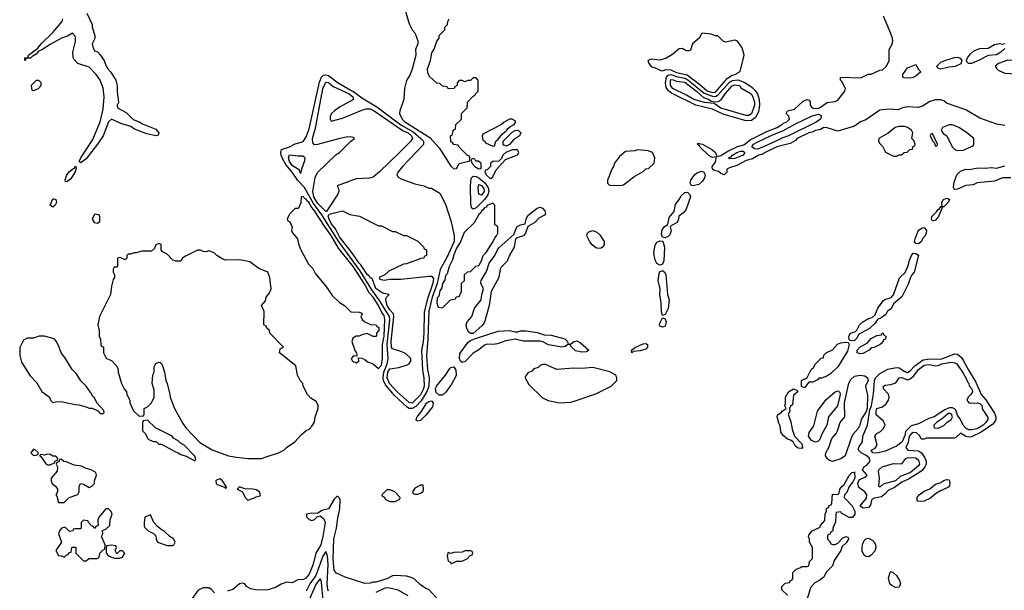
# Model space of a CAD drawing. Header units: inches. Extents: x 2348341 to 2479810, y 460419 to 613669.
# Tile 664 of 721: x 2444531 to 2451606, y 602063 to 606164. Entities that reach past the tile are written whole.
import ezdxf

# ---------------------------------------------------------------- set-up
doc = ezdxf.new("R2010")
doc.units = ezdxf.units.IN
doc.header["$MEASUREMENT"] = 0
doc.layers.add('C4640', color=7, linetype='Continuous')
doc.layers.add('C4650', color=7, linetype='Continuous')

msp = doc.modelspace()

# ---------------------------------------------------------------- linework, layer by layer
at = {"layer": 'C4640', "color": 2}
for points, elevation in [([(2447290, 606274), (2447330, 606134), (2447352, 606090), (2447371.3, 606070), (2447390.9, 606010.9), (2447391.3, 605990), (2447374, 605950), (2447378, 605910), (2447350.6, 605809.4), (2447334.4, 605765.6), (2447310, 605726), (2447296, 605670), (2447291.3, 605590), (2447262, 605510), (2447261, 605490), (2447279.1, 605450), (2447298, 605430), (2447478.3, 605318.3), (2447544.1, 605244.1), (2447630, 605112), (2447650, 605092), (2447670, 605094), (2447689.1, 605130.9), (2447766, 605150), (2447766, 605170), (2447762, 605182), (2447746, 605190), (2447686, 605250), (2447682, 605262), (2447650, 605268), (2447642, 605282), (2447630, 605286), (2447626, 605330), (2447642, 605338), (2447646, 605370), (2447662, 605378), (2447666, 605410), (2447706, 605450), (2447706, 605490), (2447746, 605530), (2447748.4, 605571.6), (2447790, 605614), (2447802, 605618), (2447806, 605630), (2447826, 605650), (2447826, 605730), (2447810, 605746), (2447790, 605746), (2447770, 605726), (2447750, 605726), (2447730, 605718), (2447710, 605726), (2447690, 605726), (2447674, 605710), (2447674, 605690), (2447658, 605682), (2447654, 605670), (2447610, 605668), (2447602, 605682), (2447570, 605686), (2447550, 605706), (2447528.4, 605708.4), (2447476.4, 605756.4), (2447463.1, 605783.1), (2447462, 605810), (2447482, 605870), (2447493.6, 605926.4), (2447508.9, 605951.1), (2447528, 606010), (2447546, 606030), (2447546, 606050), (2447586, 606090), (2447586, 606110), (2447606, 606130), (2447608.4, 606151.6), (2447618, 606170)], 38), ([(2445014, 606210), (2445051, 606130), (2445051.3, 606110), (2445071.3, 606050), (2445071.1, 606028.9), (2445052, 605990), (2445056, 605970), (2445070, 605941), (2445090, 605932), (2445110, 605912), (2445138, 605870), (2445152, 605830), (2445164.7, 605810), (2445187.3, 605787.3), (2445221, 605730), (2445231, 605690), (2445231, 605649), (2445241, 605570), (2445232, 605550), (2445234, 605530), (2445296.2, 605496.2), (2445346.7, 605446.7), (2445390.3, 605430.3), (2445414.4, 605414.4), (2445510, 605377.1), (2445530.7, 605350), (2445526, 605334), (2445510.4, 605329.6), (2445444.7, 605344.7), (2445356.2, 605376.2), (2445330, 605397.2), (2445258.9, 605418.9), (2445190, 605449.2), (2445170, 605428.7), (2445130.3, 605329.7), (2445090.6, 605270), (2445010, 605163.7), (2444970, 605135.3), (2444962, 605142), (2444961.2, 605150), (2444969.6, 605170), (2445056.6, 605303.4), (2445109.5, 605430), (2445130, 605522), (2445138.4, 605610), (2445130.9, 605670.9), (2445109.3, 605730), (2445080.9, 605770), (2445030, 605822), (2444949.1, 605849.1), (2444920.2, 605880.2), (2444914.6, 605894.6), (2444914, 605930), (2444932.7, 606007.3), (2444932.7, 606030), (2444930, 606046), (2444910, 606066), (2444874.8, 606045.2), (2444831.3, 606030), (2444750, 605986.6), (2444690, 605946.6), (2444664, 605936), (2444650, 605917.2), (2444619.8, 605900.2), (2444610, 605887), (2444572, 605888), (2444572, 605872), (2444568, 605870), (2444569.2, 605890), (2444588.9, 605891.1), (2444594, 605910), (2444661.2, 605958.8), (2444686, 605990), (2444770, 606070.8), (2444837.2, 606150), (2444842, 606170)], 34), ([(2450000, 605256.9), (2449972, 605250), (2449886.8, 605210), (2449865.3, 605194.7), (2449842, 605190), (2449795.2, 605164.8), (2449750, 605152.8), (2449683.8, 605116.2), (2449630, 605099), (2449612, 605090), (2449611.6, 605068.4), (2449591.6, 605048.4), (2449570, 605058), (2449552.9, 605072.9), (2449520.2, 605080.2), (2449508, 605090), (2449506, 605110), (2449530, 605141), (2449538, 605178), (2449510, 605173.2), (2449485.6, 605185.6), (2449417.2, 605250), (2449416.5, 605256.5), (2449402, 605270), (2449403.1, 605276.9), (2449438, 605270), (2449504, 605230), (2449530.7, 605210), (2449540.7, 605180.7), (2449567.7, 605187.7), (2449620, 605220), (2449687.6, 605252.4), (2449734.3, 605265.7), (2449779.3, 605300.7), (2449899.7, 605360.3), (2449972.7, 605390), (2450000, 605405)], 34), ([(2450000, 605308.9), (2449870, 605247.9), (2449830, 605233.3), (2449810, 605236.9), (2449791.6, 605250), (2449803.6, 605270), (2449830, 605284.4), (2449930, 605332.8), (2450000, 605360.4)], 30), ([(2450000, 603203.9), (2449995.3, 603244.7), (2449985.2, 603265.2), (2449973.2, 603310), (2449975.3, 603324.7), (2450000, 603338.1)], 34), ([(2447526, 602010), (2447470, 602068), (2447450, 602075.3), (2447410, 602102), (2447365.6, 602145.6), (2447337.5, 602157.5), (2447310, 602165.2), (2447229.3, 602169.3), (2447210, 602166.6), (2447170, 602145.6), (2447090, 602120.9), (2447070, 602122), (2447050, 602114.5), (2447010, 602111.8), (2446870, 602158.4), (2446807.2, 602187.2), (2446790, 602206), (2446783.5, 602290), (2446788, 602432), (2446808.5, 602510), (2446817.5, 602582.5), (2446832.1, 602652.1), (2446833.6, 602713.6), (2446830, 602726), (2446816.4, 602736.4), (2446810, 602738), (2446790, 602718), (2446750, 602649.3), (2446703, 602637), (2446670, 602615.3), (2446630, 602618), (2446592, 602610), (2446591.3, 602590), (2446610, 602571.3), (2446630, 602564), (2446650, 602571.3), (2446670, 602594), (2446690, 602598), (2446716.4, 602576.4), (2446724.9, 602550), (2446710, 602448.7), (2446695.8, 602390), (2446658.4, 602330), (2446640.4, 602250), (2446610, 602179), (2446586, 602150), (2446570, 602140.9), (2446530, 602139), (2446490, 602117.2), (2446450, 602122.7), (2446410, 602106.6), (2446370, 602082.7), (2446313.2, 602066.8), (2446236.8, 602063.2), (2446192.9, 602072.9), (2446162, 602090), (2446148.9, 602108.9), (2446130, 602114), (2446110, 602108.7), (2446062, 602070), (2446023.5, 602056.5)], 38), ([(2446750, 602057.2), (2446745.4, 602070), (2446741.4, 602110), (2446747.7, 602247.7), (2446742.4, 602310), (2446730, 602341.2), (2446710, 602309.2), (2446658, 602170), (2446615.8, 602110), (2446590, 602056)], 42), ([(2446710.8, 601990.8), (2446700.1, 602120.1), (2446696.9, 602136.9), (2446690, 602146), (2446661.7, 602110), (2446609.3, 601990.7)], 46), ([(2445930, 602046), (2445910, 602069), (2445890, 602082), (2445850, 602082), (2445814.8, 602065.2), (2445770, 602004)], 38), ([(2447323.6, 602023.6), (2447250, 602063.4), (2447190, 602079.3), (2447170, 602080.4), (2447150, 602077.2), (2447090, 602046.6)], 42)]:
    msp.add_lwpolyline(points, dxfattribs=dict(at, elevation=elevation))
for points, elevation in [([(2449432.7, 606067.3), (2449412, 606030), (2449366, 605990), (2449350, 605946), (2449339.6, 605940.4), (2449320.4, 605940.4), (2449290, 605958), (2449270, 605955.3), (2449224, 605916), (2449174.4, 605885.6), (2449130, 605874), (2449070, 605881.2), (2449044.7, 605870), (2449051.3, 605850), (2449070, 605826), (2449098, 605818), (2449138, 605798), (2449150, 605796), (2449173.3, 605806.7), (2449210, 605804), (2449250, 605784.7), (2449327, 605767), (2449418.7, 605698.7), (2449470, 605652.9), (2449510, 605641.4), (2449530, 605642.9), (2449617.3, 605742.7), (2449650, 605764.9), (2449669, 605770), (2449708.9, 605791.1), (2449737.2, 605910), (2449721.5, 605961.5), (2449688, 606010), (2449670, 606017.2), (2449603.1, 606003.1), (2449586, 606010), (2449547.3, 606047.3), (2449530, 606048), (2449500.4, 606060.4)], 38), ([(2447470, 604952), (2447490, 604952), (2447550, 604918), (2447590, 604838), (2447630.2, 604710.2), (2447653.3, 604613.3), (2447652.1, 604570), (2447598, 604450), (2447552.5, 604367.5), (2447531.2, 604268.8), (2447495, 604170), (2447470.9, 604070), (2447464, 603870), (2447454.3, 603750), (2447461, 603650), (2447473, 603590), (2447471.3, 603530), (2447453.9, 603486.1), (2447416, 603424), (2447377, 603383), (2447350, 603368.8), (2447330, 603369.8), (2447317, 603377), (2447223.3, 603463.3), (2447159.4, 603539.4), (2447144.2, 603570), (2447142, 603590), (2447147.8, 603630), (2447170.8, 603690), (2447177.8, 603730), (2447171.7, 603830), (2447190.5, 604010), (2447187.2, 604030), (2447177.5, 604050), (2447112.8, 604152.8), (2447062.3, 604222.3), (2446978.2, 604358.2), (2446826, 604566), (2446701.7, 604761.7), (2446643.4, 604843.4), (2446577.3, 604957.3), (2446528.8, 605008.8), (2446490, 605068.4), (2446444.2, 605124.2), (2446421.6, 605161.6), (2446410.9, 605190), (2446407, 605213), (2446413.2, 605230), (2446468.7, 605250), (2446510, 605270.8), (2446556.5, 605283.5), (2446570, 605291), (2446590, 605321), (2446610, 605378.8), (2446686.2, 605713.8), (2446699.2, 605750), (2446714.3, 605765.7), (2446730, 605768), (2446750, 605761.8), (2446819.5, 605710), (2446940.3, 605640.3), (2446990, 605602.8), (2447098.3, 605538.3), (2447269.2, 605409.2), (2447357.4, 605357.4), (2447414.3, 605310), (2447431.8, 605290), (2447433.3, 605266.7), (2447282.8, 605110), (2447251.3, 605070), (2447242, 605050), (2447251.6, 605031.6), (2447276.9, 605016.9), (2447370, 604984.7), (2447434, 604970)], 34), ([(2449530, 605612.8), (2449550, 605623.5), (2449628.2, 605711.8), (2449650, 605726.4), (2449690, 605732.4), (2449736.1, 605716.1), (2449790, 605680.7), (2449815.7, 605655.7), (2449831.3, 605630), (2449843.5, 605590), (2449847.5, 605550), (2449838.5, 605501.5), (2449818.8, 605461.2), (2449790, 605438.5), (2449750, 605437.8), (2449724.4, 605444.4), (2449585.1, 605485.1), (2449510, 605521.1), (2449389.8, 605549.8), (2449214.9, 605634.9), (2449192.2, 605652.2), (2449175.9, 605675.9), (2449171.3, 605710), (2449178.2, 605750), (2449190, 605764.2), (2449210, 605770.1), (2449250, 605754.6), (2449310, 605744.1), (2449332.5, 605732.5), (2449450, 605635.5), (2449510, 605613.4)], 34), ([(2444670, 605726), (2444650, 605726), (2444614, 605690), (2444618, 605658), (2444630, 605654), (2444650, 605662), (2444666, 605670), (2444686, 605690), (2444686, 605710)], 38), ([(2446770, 605434), (2446850, 605456), (2446990, 605514.8), (2447017.2, 605522.8), (2447050, 605522.4), (2447077.1, 605510), (2447285.3, 605365.3), (2447321.3, 605350), (2447345.3, 605330), (2447352.4, 605310), (2447340.7, 605290), (2447260.7, 605210), (2447117.3, 605070), (2447070, 605032.3), (2447044.4, 605024.4), (2446950, 605019.5), (2446812, 604970), (2446822, 604950), (2446824.7, 604930), (2446816, 604910), (2446743.5, 604796.5), (2446734.8, 604785.2), (2446730, 604785.2), (2446670, 604844.2), (2446645.7, 604890), (2446637.6, 604930), (2446653.2, 605030), (2446670, 605064.7), (2446805.6, 605194.4), (2446828, 605210), (2446910, 605292), (2446938, 605310), (2446935.3, 605315.3), (2446920.4, 605320.4), (2446890, 605321.2), (2446832, 605310), (2446670, 605266.6), (2446650, 605264.7), (2446638.3, 605278.3), (2446635.1, 605310), (2446656.3, 605383.7), (2446710, 605666), (2446730, 605714.4), (2446750, 605712.2), (2446783.1, 605683.1), (2446899.5, 605630), (2446924.4, 605610), (2446930.5, 605590), (2446830, 605536), (2446792, 605510), (2446772, 605490), (2446762, 605470), (2446762, 605450)], 30), ([(2449530, 605573.7), (2449550, 605574.9), (2449572.1, 605587.9), (2449599.5, 605630), (2449650, 605688), (2449670, 605695.6), (2449704.7, 605690), (2449713.4, 605673.4), (2449787.3, 605630), (2449798.9, 605610), (2449810, 605571.3), (2449811.1, 605550), (2449790, 605488.2), (2449770, 605475.4), (2449750, 605475.4), (2449570, 605528.8), (2449522, 605562), (2449451.4, 605568.6), (2449375.1, 605590), (2449321.8, 605621.8), (2449223.6, 605670), (2449207.7, 605690), (2449206.8, 605730), (2449210, 605734.3), (2449227.4, 605732.6), (2449250, 605722.6), (2449310, 605715.4), (2449394.9, 605650), (2449444.2, 605604.2), (2449484, 605590), (2449499.3, 605579.3)], 30), ([(2448070, 605448.7), (2448050, 605448), (2448011.6, 605428.4), (2447994, 605410), (2447858, 605342), (2447854, 605330), (2447858, 605298), (2447874, 605290), (2447878, 605278), (2447930, 605254), (2447942, 605258), (2447952.3, 605290), (2447970, 605305.5), (2447998, 605342), (2448031.6, 605370), (2448038, 605382), (2448060.5, 605399.5), (2448084, 605410), (2448095.3, 605430), (2448090, 605438)], 38), ([(2448030, 605256.1), (2448010, 605263), (2448005.3, 605270), (2448005.8, 605290), (2448070, 605355), (2448090, 605367.1), (2448112.7, 605370), (2448131.3, 605350), (2448122.6, 605330), (2448080, 605300), (2448050, 605267.8)], 34), ([(2448070, 605229.2), (2448024.7, 605210), (2448002, 605190), (2447992.7, 605167.3), (2447972.7, 605147.3), (2447930, 605146), (2447914, 605130), (2447914, 605110), (2447890, 605086), (2447878, 605082), (2447874, 605070), (2447882, 605050), (2447910, 605024.7), (2447916.4, 605023.6), (2447930, 605034), (2447954.6, 605085.4), (2448022, 605158), (2448108.4, 605191.6), (2448118, 605210), (2448108, 605228)], 38), ([(2448970, 605228), (2448950, 605222), (2448883.6, 605216.4), (2448839.6, 605180.4), (2448806, 605134), (2448798, 605110), (2448784.7, 605090), (2448754, 605010), (2448754, 604990), (2448770, 604974), (2448850, 604971.3), (2448870, 604978), (2448944.7, 605035.3), (2449010, 605072), (2449030, 605092), (2449050, 605094), (2449090, 605134), (2449095.3, 605170), (2449078, 605210), (2449050, 605222)], 38), ([(2449630, 605163.7), (2449623.7, 605170), (2449642, 605178), (2449652.3, 605190), (2449684.2, 605210), (2449710, 605220.2), (2449730, 605218.9), (2449742.4, 605210), (2449728.2, 605190), (2449670, 605166.4)], 30), ([(2446530, 605184.4), (2446565.5, 605185.5), (2446576.9, 605176.9), (2446580.4, 605170), (2446576.4, 605150), (2446556, 605090), (2446550, 605058), (2446542, 605082), (2446490, 605115.6), (2446470, 605145.1), (2446462.6, 605170), (2446470, 605192)], 30), ([(2447790, 605166), (2447778, 605162), (2447774, 605150), (2447782, 605130), (2447802, 605110), (2447830, 605092), (2447846, 605094), (2447846, 605130), (2447827.3, 605147.3), (2447808, 605148), (2447802, 605162)], 38), ([(2444870, 604999), (2444861.2, 605001.2), (2444859, 605010), (2444869.4, 605050), (2444890, 605074), (2444910, 605090.8), (2444924, 605096), (2444930, 605110.8), (2444934, 605110), (2444936, 605096), (2444930.4, 605069.6), (2444899.3, 605020.7)], 34), ([(2449370, 604969), (2449354.6, 604974.6), (2449348.9, 604988.9), (2449352.7, 605010), (2449379.3, 605050), (2449395.6, 605064.4), (2449430, 605076), (2449447.5, 605067.5), (2449457.3, 605050), (2449452.5, 605027.5), (2449437.7, 605002.3), (2449410, 604979.3)], 34), ([(2447790, 604802.9), (2447779.3, 604810), (2447773, 604833), (2447771.1, 604970), (2447774.9, 605025.1), (2447790, 605038.7), (2447810, 605036.9), (2447830, 605026.5), (2447872.6, 604992.6), (2447896.7, 604956.7), (2447900.9, 604930), (2447893.9, 604906.1), (2447870, 604871.9), (2447810, 604813)], 34), ([(2447850, 604902.9), (2447829.7, 604909.7), (2447824.4, 604955.6), (2447830, 604979.1), (2447850, 604972.9), (2447864.9, 604950), (2447868.2, 604930)], 30), ([(2449170, 604596), (2449150, 604602), (2449143.7, 604623.7), (2449147.3, 604652.7), (2449163.3, 604676.7), (2449188.9, 604691.1), (2449196.6, 604743.4), (2449234.5, 604785.5), (2449243.3, 604836.7), (2449270, 604871.3), (2449282.9, 604897.1), (2449310, 604922.8), (2449330, 604924.7), (2449346.8, 604906.8), (2449350.7, 604890), (2449318.9, 604801.1), (2449302, 604778), (2449267.7, 604752.3), (2449264.9, 604730), (2449254.6, 604705.4), (2449214.4, 604685.6), (2449205.4, 604674.6), (2449212.7, 604647.3), (2449201.6, 604618.4), (2449190, 604605.2)], 34), ([(2444770, 604817.2), (2444749.5, 604830), (2444770, 604876), (2444776, 604876), (2444790, 604872), (2444796.3, 604850), (2444786, 604830)], 34), ([(2446570, 604892.3), (2446554, 604890), (2446551.3, 604848.7), (2446534, 604810), (2446530, 604806), (2446510, 604806), (2446470, 604766), (2446454, 604730), (2446458, 604718), (2446471.6, 604711.6), (2446490, 604674), (2446484.7, 604650), (2446491.1, 604631.1), (2446526.8, 604590), (2446533.7, 604553.7), (2446550.8, 604510), (2446607.5, 604407.5), (2446636.8, 604376.8), (2446656.9, 604336.9), (2446731.3, 604250), (2446779.8, 604179.8), (2446830, 604131.3), (2446864.7, 604110), (2446910, 604064.7), (2446970, 604062), (2446990, 604054), (2446991.6, 604048.4), (2446982, 604030), (2446992, 604010), (2447010, 603992), (2447052.7, 603972.7), (2447091.6, 603971.6), (2447098, 603958), (2447111.6, 603951.6), (2447112, 603930), (2447094, 603910), (2447094, 603890), (2447090, 603886), (2447070, 603886), (2447028, 603908), (2446990, 603899), (2446970, 603889), (2446950, 603888.7), (2446924.7, 603875.3), (2446918, 603850), (2446941, 603781), (2446952, 603770), (2446954, 603746), (2446930, 603748), (2446912, 603730), (2446922, 603710), (2446950, 603698), (2446968, 603710), (2446966, 603734), (2446990, 603732), (2447010, 603722), (2447030, 603704.7), (2447070.9, 603690.9), (2447110, 603658), (2447130, 603681), (2447137.2, 603730), (2447137.6, 603830), (2447149, 603890), (2447155.8, 604010), (2447150, 604038), (2447135.9, 604055.9), (2447110, 604109.4), (2447070, 604169.6), (2447042, 604202), (2447010, 604261.3), (2446930, 604387.8), (2446822.4, 604522.4), (2446770, 604612.4), (2446720.4, 604680.3), (2446650, 604791.1), (2446623.1, 604823.1), (2446610, 604849.4), (2446598, 604858), (2446590, 604873.6), (2446578, 604878)], 38), ([(2447930, 604846), (2447890, 604828), (2447883.5, 604816.5), (2447870, 604812.3), (2447862, 604798), (2447848.4, 604790), (2447843.8, 604776.2), (2447830, 604764), (2447795.9, 604704.1), (2447725.2, 604634.8), (2447696.5, 604563.5), (2447670, 604521.2), (2447650, 604474), (2447642, 604438), (2447616, 604390), (2447602, 604338), (2447590, 604326), (2447586.4, 604293.6), (2447570, 604268), (2447563.4, 604236.6), (2447550, 604215.3), (2447542, 604178), (2447530, 604166), (2447527.9, 604127.9), (2447538, 604098), (2447570, 604094), (2447626, 604150), (2447662, 604158), (2447668.4, 604171.6), (2447690, 604174), (2447706, 604210), (2447706, 604270), (2447726, 604290), (2447727.3, 604332.7), (2447748.4, 604351.6), (2447770, 604354), (2447808.4, 604391.6), (2447830, 604398), (2447848.7, 604430), (2447862, 604470), (2447882, 604490), (2447934, 604570), (2447944.7, 604595.3), (2447958, 604610), (2447966, 604630), (2447966, 604670), (2447962, 604682), (2447946, 604690), (2447946, 604830)], 38), ([(2447110, 604682), (2447130, 604682), (2447210, 604642), (2447230, 604642), (2447290, 604612), (2447310, 604612), (2447391.6, 604571.6), (2447432.7, 604532.7), (2447438, 604518), (2447454, 604510), (2447454, 604470), (2447438, 604462), (2447434, 604450), (2447412.7, 604447.3), (2447310, 604408.7), (2447290, 604408), (2447183.6, 604356.4), (2447154, 604330), (2447114, 604310), (2447118, 604298), (2447150, 604292), (2447190, 604298), (2447270, 604298.8), (2447470, 604320.5), (2447490, 604320.5), (2447503.8, 604303.8), (2447500.8, 604270), (2447459.7, 604150), (2447437.6, 604062.4), (2447435.8, 603910), (2447430.1, 603849.9), (2447418, 603790), (2447424.7, 603644.7), (2447436.1, 603590), (2447437.6, 603530), (2447430, 603505.6), (2447410, 603468.4), (2447350, 603407.6), (2447330, 603411.6), (2447242.7, 603490), (2447188.9, 603550), (2447170.9, 603590), (2447176.5, 603630), (2447190, 603654.6), (2447254.7, 603665.3), (2447315.9, 603684.1), (2447328.7, 603690), (2447342, 603710), (2447342, 603730), (2447304.1, 603764.1), (2447278, 603778), (2447210, 603798.7), (2447203.5, 603810), (2447199.8, 603850), (2447220.4, 604030), (2447216, 604050), (2447190, 604079.6), (2447171.8, 604110), (2447163.6, 604136.4), (2447162, 604158), (2447168, 604172), (2447186, 604190), (2447150, 604195.3), (2447130, 604204), (2447090, 604233.2), (2447063.2, 604303.2), (2447050, 604309.4), (2447042.7, 604322.7), (2447030, 604329.6), (2446982.5, 604402.5), (2446970, 604413.6), (2446923.1, 604483.1), (2446830, 604603.1), (2446800.1, 604660.1), (2446770, 604699.6), (2446754, 604730), (2446747.6, 604752.4), (2446754, 604766), (2446851, 604791), (2446903.6, 604763.6), (2446971.6, 604751.6)], 30), ([(2447770, 603907.6), (2447757.4, 603917.4), (2447743.7, 603943.7), (2447739.8, 603970), (2447747.2, 603992.8), (2447778.7, 604030), (2447798.7, 604090), (2447847.1, 604150), (2447851.2, 604190), (2447863.5, 604230), (2447844.8, 604270), (2447845.8, 604290), (2447884.7, 604355.3), (2447905.1, 604414.9), (2447945.7, 604470), (2447963.2, 604510), (2447974.8, 604525.2), (2448080.5, 604619.5), (2448104, 604676), (2448129.8, 604690.2), (2448164.2, 604695.8), (2448170.7, 604730), (2448183, 604757), (2448250, 604809.1), (2448270, 604817.4), (2448288.4, 604810), (2448305.4, 604790), (2448310.2, 604770), (2448302, 604758), (2448261.7, 604738.3), (2448233.2, 604706.8), (2448181.3, 604678.7), (2448165.4, 604630), (2448150.1, 604609.9), (2448104.4, 604595.6), (2448094, 604586), (2448084.7, 604530), (2448049.5, 604470.5), (2448032.5, 604427.5), (2447990, 604386), (2447983.1, 604370), (2447974, 604310), (2447919.5, 604210), (2447904.2, 604110), (2447870.2, 603989.8), (2447854.6, 603965.4), (2447790, 603907.6)], 34), ([(2445070, 604766), (2445052, 604730), (2445066.8, 604706.8), (2445090, 604702), (2445107.3, 604712.7), (2445107.3, 604747.3), (2445102, 604762)], 38), ([(2448690, 604519.1), (2448670, 604525.1), (2448644.8, 604544.8), (2448627.1, 604567.1), (2448605.1, 604610), (2448609.7, 604630), (2448620.4, 604639.6), (2448650, 604649.2), (2448678.1, 604638.1), (2448698.5, 604618.5), (2448730.3, 604570), (2448731.6, 604548.4), (2448725.1, 604534.9), (2448710, 604522.4)], 34), ([(2449130, 604399), (2449110, 604412.7), (2449098.4, 604430), (2449089.6, 604469.6), (2449087.3, 604490), (2449096.9, 604543.1), (2449110, 604566), (2449130, 604574.8), (2449151.1, 604571.1), (2449164.4, 604530), (2449158.4, 604430), (2449150, 604408)], 34), ([(2445530, 604555.3), (2445510, 604546), (2445501, 604519), (2445478.5, 604501.5), (2445410, 604499.3), (2445368.7, 604488.7), (2445351.3, 604488.7), (2445330, 604478), (2445310, 604478), (2445302, 604470), (2445302, 604450), (2445290, 604438), (2445254, 604454), (2445234, 604450), (2445234, 604390), (2445230, 604386), (2445210, 604386), (2445202, 604370), (2445202, 604350), (2445212, 604330), (2445212, 604310), (2445203.6, 604296.4), (2445191.3, 604250), (2445184.7, 604190), (2445104.7, 604030), (2445092, 603970), (2445102, 603930), (2445102, 603890), (2445112.7, 603867.3), (2445114, 603830), (2445118, 603818), (2445134, 603810), (2445134, 603770), (2445142, 603750), (2445154, 603730), (2445190, 603714), (2445230, 603674), (2445238, 603650), (2445238, 603630), (2445262, 603550), (2445282, 603510), (2445298, 603490), (2445302, 603470), (2445322, 603430), (2445322, 603410), (2445350, 603354), (2445390, 603314), (2445422, 603318), (2445426, 603330), (2445426, 603370), (2445450, 603382), (2445478, 603410), (2445498, 603450), (2445496.4, 603503.6), (2445482, 603550), (2445488.9, 603611.1), (2445498, 603630), (2445498, 603670), (2445510, 603694), (2445530, 603702), (2445539.6, 603699.6), (2445550, 603694), (2445556.9, 603676.9), (2445571, 603630), (2445581, 603570), (2445590.8, 603550), (2445611, 603470), (2445611.3, 603450), (2445642.8, 603370), (2445702.5, 603262.5), (2445727.5, 603227.5), (2445825.2, 603125.2), (2445913.2, 603073.2), (2446030.6, 603030.6), (2446090, 603018.8), (2446170, 603010.8), (2446268.9, 603011.1), (2446310, 603024.7), (2446390, 603051.3), (2446428.9, 603071.1), (2446448, 603090), (2446508, 603130), (2446556.4, 603183.6), (2446589.1, 603210.9), (2446610, 603222), (2446630, 603242), (2446648.9, 603271.1), (2446655.3, 603310), (2446675.3, 603370), (2446674.6, 603394.6), (2446660.4, 603420.4), (2446623.1, 603443.1), (2446598, 603470), (2446568, 603530), (2446566, 603550), (2446546, 603570), (2446528.4, 603608.4), (2446515.5, 603675.5), (2446398, 603770), (2446402, 603798), (2446426, 603810), (2446328, 603910), (2446326, 603930), (2446307.3, 603947.3), (2446302, 603962), (2446286, 603970), (2446287.3, 604067.3), (2446268, 604110), (2446296.4, 604143.6), (2446302, 604170), (2446323.1, 604196.9), (2446339, 604230), (2446328.7, 604310), (2446314, 604350), (2446250, 604375.3), (2446184.7, 604424.7), (2446110, 604438), (2446010, 604435.3), (2445990, 604442), (2445948, 604470), (2445928.9, 604488.9), (2445890, 604502), (2445870, 604495.3), (2445850, 604498), (2445830, 604508), (2445810, 604508), (2445716.9, 604463.1), (2445702, 604450), (2445690, 604428), (2445650, 604428.7), (2445630, 604438), (2445590, 604478), (2445556.4, 604496.4), (2445548, 604510), (2445547.3, 604547.3)], 38), ([(2449150, 604038), (2449143.3, 604063.3), (2449139.7, 604130), (2449129.6, 604189.6), (2449132.3, 604230), (2449118.7, 604290), (2449127.2, 604352.8), (2449150, 604361), (2449164.7, 604350), (2449172.8, 604332.8), (2449185.5, 604190), (2449197, 604150), (2449190, 604088), (2449170, 604046)], 34), ([(2449150, 603954), (2449130, 603962), (2449128, 603968), (2449130, 603982), (2449150, 604022), (2449170, 604014), (2449174.9, 603990), (2449170, 603962)], 34), ([(2448110, 603920.2), (2448130, 603927.3), (2448170, 603927.6), (2448250, 603916.5), (2448299.7, 603899.7), (2448350, 603897.8), (2448448.2, 603870), (2448466.3, 603850), (2448471, 603831), (2448490, 603833.4), (2448512.7, 603850), (2448535.2, 603855.2), (2448560.8, 603840.8), (2448621, 603790), (2448604, 603776), (2448570, 603774.3), (2448524.9, 603784.9), (2448495.6, 603810), (2448486.8, 603826.8), (2448470, 603829.6), (2448450, 603815.1), (2448430, 603810.8), (2448330, 603828.4), (2448290, 603848.7), (2448272.7, 603852.7), (2448150, 603852.5), (2448090, 603868.6), (2448024.7, 603855.3), (2447964.6, 603835.4), (2447930, 603828.7), (2447890, 603831.7), (2447870, 603823.9), (2447830, 603792.1), (2447790, 603768.3), (2447730, 603704.2), (2447710, 603699.7), (2447697.6, 603710), (2447691.1, 603730), (2447694.7, 603765.3), (2447753.7, 603846.3), (2447770, 603858.7), (2447806.7, 603873.3), (2447970, 603925.4), (2448050, 603930.2), (2448090, 603920.3)], 34), ([(2444710, 603888.7), (2444671.6, 603888.4), (2444630, 603875.3), (2444585.4, 603874.6), (2444559.6, 603860.4), (2444531.6, 603808.4), (2444531.3, 603750), (2444543.5, 603703.5), (2444605.5, 603605.5), (2444654.6, 603554.6), (2444690, 603491.3), (2444744.7, 603450), (2444752, 603430), (2444770, 603412), (2444790, 603418), (2444830, 603418.8), (2444930, 603398), (2444956.9, 603396.9), (2445010, 603382), (2445030, 603372), (2445051.6, 603371.6), (2445092.7, 603352.7), (2445110, 603334), (2445130, 603334), (2445138, 603342), (2445136.4, 603356.4), (2445086, 603410), (2445070, 603446), (2445056.4, 603456.4), (2445043.1, 603483.1), (2445008.7, 603530), (2444970, 603568.7), (2444938.6, 603618.6), (2444909.4, 603649.4), (2444856, 603736), (2444829.1, 603769.1), (2444815.3, 603810), (2444795.3, 603850), (2444778, 603870)], 38), ([(2448930, 603769.6), (2448926, 603790), (2448955.3, 603810), (2449010, 603834.9), (2449030, 603836.4), (2449042.8, 603830), (2449043, 603810), (2449030, 603797), (2448990, 603785.1), (2448939.6, 603780.4)], 34), ([(2447545.9, 603465.9), (2447524.5, 603484.5), (2447519.8, 603510), (2447526, 603530), (2447591.7, 603608.3), (2447621.8, 603658.2), (2447630, 603665.3), (2447650, 603668.7), (2447665, 603644.9), (2447667.9, 603610), (2447663.1, 603596.9), (2447634.7, 603545.3), (2447594.1, 603485.9), (2447570, 603466)], 34), ([(2448310, 603686), (2448290, 603686), (2448270, 603678), (2448255.3, 603664.7), (2448226.4, 603653.6), (2448210, 603638), (2448190, 603628), (2448179.6, 603620.4), (2448163.6, 603596.4), (2448162, 603590), (2448190, 603542), (2448287.5, 603447.5), (2448327.1, 603427.1), (2448410, 603411), (2448490, 603416), (2448530, 603426.8), (2448670, 603476), (2448782, 603530), (2448822, 603570), (2448822, 603590), (2448815.3, 603610), (2448772.5, 603632.5), (2448650, 603665.2), (2448570, 603657.2), (2448510, 603659), (2448390, 603649)], 38), ([(2447390, 603278), (2447383.3, 603283.3), (2447380.7, 603290), (2447387.1, 603310), (2447415, 603344.9), (2447456.3, 603410), (2447470, 603420.3), (2447490, 603424.2), (2447501.5, 603410), (2447497.6, 603382.4), (2447450, 603320.7), (2447410, 603284.2)], 34), ([(2445450, 603286), (2445418, 603282), (2445414, 603270), (2445414, 603210), (2445434, 603190), (2445454, 603150), (2445490, 603132), (2445511.6, 603131.6), (2445530, 603114), (2445550, 603114), (2445650, 603058), (2445671, 603051), (2445690, 603038), (2445726.4, 603026.4), (2445790, 602994), (2445798, 603002), (2445790, 603026), (2445710, 603108), (2445694.6, 603114.6), (2445670, 603138), (2445636.4, 603156.4), (2445626, 603170), (2445506, 603230)], 38), ([(2444630, 603078), (2444612, 603050), (2444630, 603032), (2444650, 603034), (2444662, 603038), (2444666, 603050), (2444646, 603070)], 38), ([(2444730, 603042), (2444710, 603035.3), (2444682, 603038), (2444674, 603030), (2444683.6, 603023.6), (2444722, 602970), (2444730, 602964.7), (2444750, 602964.7), (2444782, 602978), (2444787.3, 602992.7), (2444802, 602998), (2444806, 603010), (2444790, 603026), (2444770, 603026), (2444750, 603038)], 38), ([(2444830, 603006), (2444818, 603002), (2444812.7, 602987.3), (2444798, 602982), (2444794, 602970), (2444802, 602950), (2444799.6, 602920.4), (2444758, 602870), (2444758, 602850), (2444764.7, 602830), (2444792, 602810), (2444802, 602790), (2444802, 602770), (2444792, 602750), (2444798.8, 602738.8), (2444810, 602694), (2444850, 602694), (2444886, 602730), (2444948.4, 602751.6), (2444958, 602770), (2444958, 602810), (2444969.1, 602830.9), (2444990, 602824.7), (2445030, 602802), (2445050, 602812), (2445068, 602830), (2445068.7, 602850), (2445082, 602890), (2445078, 602910), (2445046, 602930), (2445010, 602938), (2444974.6, 602954.6), (2444923.1, 602963.1), (2444867.3, 602987.3), (2444848, 602988)], 38), ([(2445970, 602864), (2445944.9, 602855.1), (2445941, 602850), (2445942, 602830), (2445950, 602823), (2446003.6, 602803.6), (2446010, 602794), (2446018, 602802), (2446015.3, 602810), (2445988.7, 602850)], 38), ([(2446110, 602806), (2446094, 602790), (2446131.6, 602771.6), (2446152, 602730), (2446170, 602712), (2446210, 602724.7), (2446230, 602736), (2446258, 602742), (2446262, 602750), (2446255.3, 602770), (2446230, 602784), (2446206, 602790), (2446150, 602792.3)], 38), ([(2447430, 602818), (2447410, 602818), (2447370, 602798), (2447354, 602770), (2447358, 602758), (2447370, 602754), (2447390, 602754), (2447410, 602762), (2447430, 602774), (2447433.2, 602790)], 38), ([(2447190, 602786), (2447170, 602786), (2447134, 602750), (2447138, 602738), (2447152.7, 602732.7), (2447158, 602718), (2447190, 602702), (2447230, 602702), (2447262, 602718), (2447266, 602730), (2447226, 602770), (2447210, 602778)], 38), ([(2445170, 602648), (2445150, 602648), (2445102, 602590), (2445092, 602570), (2445094, 602530), (2445078, 602522), (2445071.3, 602508.7), (2445066, 602510), (2445062, 602522), (2445047.3, 602527.3), (2445027.3, 602547.3), (2445022, 602562), (2444990, 602566), (2444974, 602550), (2444974, 602510), (2444970, 602506), (2444930, 602506), (2444918, 602502), (2444914, 602490), (2444890, 602486), (2444866, 602510), (2444850, 602518), (2444830, 602508), (2444818, 602490), (2444811.3, 602470), (2444832, 602410), (2444792, 602350), (2444810, 602314), (2444830, 602312), (2444850, 602302), (2444864.7, 602315.3), (2444879, 602321), (2444890, 602334), (2444902, 602338), (2444906, 602370), (2444910, 602374), (2444930, 602374), (2444934, 602370), (2444934, 602330), (2444990, 602274), (2445010, 602274), (2445028.4, 602291.6), (2445087.3, 602292.7), (2445102, 602298), (2445106, 602330), (2445130, 602354), (2445142, 602358), (2445146, 602390), (2445118, 602450), (2445128, 602470), (2445127.3, 602492.7), (2445150, 602502), (2445178, 602530), (2445182, 602570), (2445195.3, 602610), (2445188, 602630)], 38), ([(2445470, 602606), (2445431.6, 602588.4), (2445424.7, 602550), (2445424.7, 602524.7), (2445430, 602514), (2445454, 602490), (2445491.6, 602471.6), (2445510, 602454), (2445512, 602430), (2445522, 602410), (2445590, 602384.7), (2445630, 602384.7), (2445638, 602390), (2445648, 602410), (2445638, 602430), (2445608.9, 602448.9), (2445570, 602488), (2445554.6, 602494.6), (2445521.2, 602521.2), (2445495.3, 602550)], 38), ([(2445190, 602388), (2445158, 602382), (2445152.7, 602367.3), (2445152, 602330), (2445170, 602312), (2445210, 602294), (2445250, 602294), (2445270, 602302), (2445286, 602330), (2445270, 602346), (2445250, 602346), (2445230, 602326), (2445218, 602350), (2445226, 602370), (2445222, 602382)], 38), ([(2447770, 602346), (2447730, 602346), (2447710, 602338), (2447650, 602335.3), (2447630, 602328), (2447610, 602334), (2447603, 602310), (2447610, 602272), (2447625.4, 602265.4), (2447630, 602254), (2447650, 602262), (2447670, 602272), (2447707.3, 602272.7), (2447746, 602290), (2447767.3, 602312.7), (2447782, 602318), (2447786, 602330), (2447782, 602342)], 38)]:
    msp.add_lwpolyline(points, close=True, dxfattribs=dict(at, elevation=elevation))
at = {"layer": 'C4650', "color": 2}
for points, elevation in [([(2450000, 605405), (2450009, 605410), (2450019.5, 605420.5), (2450042, 605430), (2450062, 605450), (2450058, 605470), (2450038, 605490), (2450048, 605510), (2450098, 605522), (2450160.9, 605579.1), (2450190, 605591), (2450204.7, 605584.7), (2450210.7, 605570.7), (2450210.6, 605550), (2450224, 605530), (2450250, 605524.6), (2450277.2, 605530), (2450331.7, 605568.3), (2450390, 605576.4), (2450410, 605584.9), (2450459, 605650), (2450464, 605670), (2450439, 605719), (2450428.7, 605730), (2450429.1, 605750.9), (2450574.6, 605745.4), (2450628.4, 605771.6), (2450650, 605772), (2450710, 605802), (2450730, 605804.7), (2450758, 605830), (2450778, 605870), (2450778, 605950), (2450796.5, 605983.5), (2450804, 606010), (2450801.2, 606030), (2450782, 606082), (2450737.2, 606190)], 34), ([(2451610, 605957.2), (2451580.4, 605930), (2451550, 605911.1), (2451490, 605907), (2451421, 605870), (2451370, 605849.4), (2451349.4, 605849.4), (2451339.3, 605859.3), (2451333.2, 605870), (2451340.9, 605890), (2451362, 605918), (2451383.3, 605936.7), (2451409.4, 605950.6), (2451430, 605956.3), (2451490, 605960.5), (2451535.5, 605984.5), (2451570, 605992), (2451592.5, 605987.5), (2451610, 605993.4)], 30), ([(2451610, 605402.7), (2451552.5, 605412.5), (2451430, 605457.2), (2451330, 605517.2), (2451190, 605564), (2451170, 605582), (2451150, 605588), (2451110, 605588), (2451070, 605575.3), (2451018, 605542), (2450990, 605534), (2450910, 605537.2), (2450874, 605530), (2450843.6, 605516.4), (2450781.2, 605521.2), (2450710, 605513.2), (2450610, 605444), (2450572, 605430), (2450530, 605399), (2450410, 605362), (2450332.7, 605387.3), (2450310, 605388), (2450286, 605374), (2450250, 605368.7), (2450224.9, 605355.1), (2450202, 605350), (2450118, 605310), (2450104.5, 605295.5), (2450066.8, 605273.2), (2450000, 605256.9)], 34), ([(2450000, 605360.4), (2450014.1, 605365.9), (2450104.3, 605415.7), (2450226.1, 605473.9), (2450270, 605485.3), (2450292.1, 605472.1), (2450286, 605450), (2450252.8, 605427.2), (2450054.9, 605330), (2450007.6, 605312.4), (2450000, 605308.9)], 30), ([(2451652.9, 605027.1), (2451592.8, 605027.2), (2451536.2, 605003.8), (2451410, 604991.3), (2451382.5, 604977.5), (2451328.3, 604971.7), (2451270, 604945.2), (2451250, 604944), (2451242, 604950), (2451240.2, 604960.2), (2451244.1, 604995.9), (2451264, 605050), (2451290, 605076), (2451330, 605090.8), (2451350, 605087.3), (2451421.1, 605098.9), (2451470, 605097.6), (2451510, 605102.3), (2451550, 605097.4), (2451610, 605114.3)], 34), ([(2450000, 603338.1), (2450001.2, 603338.8), (2450010, 603351), (2450038, 603370), (2450029.3, 603389.3), (2450034, 603406), (2450034, 603450), (2450055.3, 603490), (2450090, 603511.3), (2450118, 603498), (2450122, 603490), (2450090, 603466), (2450083.6, 603396.4), (2450070, 603386), (2450062, 603370), (2450064.7, 603350), (2450052, 603330), (2450072.8, 603272.8), (2450081.1, 603221.1), (2450097.3, 603170), (2450150, 603116.3), (2450154.9, 603090), (2450150, 603082.7), (2450123.9, 603083.9), (2450102.5, 603102.5), (2450088, 603130), (2450070, 603142), (2450048.4, 603148.4), (2450016.4, 603176.4), (2450000.4, 603200.4), (2450000, 603203.9)], 34), ([(2450048.4, 602028.4), (2450007.3, 602067.3), (2450006, 602090), (2450030, 602114), (2450062, 602118), (2450066, 602130), (2450082, 602138), (2450086, 602150), (2450086, 602190), (2450110, 602214), (2450136.4, 602223.6), (2450150, 602234), (2450190, 602234), (2450202, 602238), (2450206, 602270), (2450227.3, 602292.7), (2450228, 602370), (2450206, 602410), (2450206, 602430), (2450198, 602450), (2450200.4, 602459.6), (2450226, 602490), (2450282, 602518), (2450286, 602530), (2450316.4, 602563.6), (2450318, 602610), (2450327.3, 602632.7), (2450328.4, 602651.6), (2450342, 602658), (2450347.3, 602672.7), (2450362, 602678), (2450366, 602690), (2450370, 602754), (2450410, 602751.3), (2450419.3, 602760.7), (2450423.7, 602790), (2450438, 602810), (2450455.8, 602824.2), (2450490, 602887.3), (2450510, 602910.6), (2450529, 602911), (2450530, 602914), (2450530.5, 602869.5), (2450517.3, 602842.7), (2450490.7, 602810), (2450474.6, 602765.4), (2450458, 602750), (2450456, 602730), (2450512, 602670), (2450531.1, 602631.1), (2450530.7, 602609.3), (2450513.7, 602586.3), (2450490, 602585.2), (2450436.4, 602616.4), (2450430, 602626), (2450398, 602622), (2450394, 602610), (2450392.7, 602552.7), (2450374, 602510), (2450374, 602490), (2450358, 602482), (2450352.7, 602467.3), (2450338, 602462), (2450334, 602450), (2450334, 602430), (2450352.7, 602412.7), (2450358, 602398), (2450372.7, 602392.7), (2450390, 602392), (2450410, 602402), (2450442, 602438), (2450466, 602450), (2450483.6, 602443.6), (2450486, 602430), (2450470, 602405.2), (2450441.6, 602378.4), (2450430, 602349), (2450382, 602278), (2450370, 602238), (2450326, 602194), (2450310, 602158), (2450272, 602130), (2450244, 602116), (2450214.4, 602085.6), (2450190, 602004)], 34)]:
    msp.add_lwpolyline(points, dxfattribs=dict(at, elevation=elevation))
for points, elevation in [([(2450930, 605743.5), (2450885.4, 605745.4), (2450875.3, 605750), (2450877, 605770), (2450910, 605819.1), (2450970, 605842), (2450990, 605806), (2451006, 605790), (2450970, 605758.7), (2450950, 605748.6)], 30), ([(2451150, 605808.4), (2451132.1, 605812.1), (2451122, 605822), (2451120.9, 605830), (2451150, 605857.6), (2451186, 605874), (2451248, 605892), (2451270, 605894), (2451288.1, 605888.1), (2451300.7, 605870), (2451292.7, 605847.3), (2451253.3, 605826.7), (2451210, 605822.4)], 30), ([(2451630, 605872.7), (2451564.7, 605850), (2451541, 605830), (2451551.3, 605810), (2451561.4, 605801.4), (2451610, 605780.7), (2451690, 605776), (2451730, 605778), (2451750, 605784.7), (2451758, 605790), (2451754, 605810), (2451717.5, 605837.5), (2451710, 605848.7), (2451666, 605870)], 34), ([(2451230, 605408.7), (2451210, 605408.7), (2451162, 605390), (2451152, 605370), (2451158, 605358), (2451165.4, 605345.4), (2451192, 605330), (2451232, 605250), (2451250, 605232), (2451270, 605224.7), (2451310, 605226), (2451382, 605258), (2451386, 605270), (2451386, 605310), (2451333.6, 605353.6), (2451278, 605390), (2451250, 605402)], 38), ([(2450890, 605396), (2450850, 605396), (2450822, 605390), (2450770.6, 605349.4), (2450704.7, 605310), (2450702, 605290), (2450710, 605274), (2450730, 605254), (2450751.6, 605211.6), (2450810, 605182), (2450830, 605182), (2450850, 605192), (2450867.3, 605192.7), (2450886, 605210), (2450907.3, 605212.7), (2450926, 605230), (2450946, 605234), (2450950, 605254), (2450962, 605258), (2450966, 605270), (2450955.3, 605295.3), (2450942, 605310), (2450948, 605350), (2450939, 605370), (2450910, 605389)], 38), ([(2451090, 605346), (2451078, 605342), (2451074, 605330), (2451090, 605294), (2451102, 605282), (2451110, 605254), (2451122, 605258), (2451126, 605270)], 38), ([(2451090, 604715.3), (2451082.7, 604730), (2451083.7, 604750), (2451117.6, 604782.4), (2451130, 604801), (2451138, 604802), (2451150, 604822), (2451158, 604822), (2451157.2, 604850), (2451167.7, 604872.3), (2451190, 604880.7), (2451199.1, 604879.1), (2451210.6, 604870.6), (2451202.8, 604850), (2451170, 604819), (2451161, 604819), (2451132.2, 604750), (2451110, 604722.7)], 34), ([(2450990, 604553.2), (2450970, 604555.3), (2450961.2, 604570), (2450964, 604590), (2450988.9, 604651.1), (2451013.6, 604666.4), (2451030, 604671), (2451046.8, 604650), (2451044, 604630), (2451038, 604610), (2451018.8, 604590), (2451010, 604569.2)], 34), ([(2450510, 603855.3), (2450498, 603858), (2450490, 603866), (2450489.5, 603890), (2450501.2, 603910), (2450536, 603924), (2450547, 603933), (2450564.5, 603970), (2450588.5, 603991.5), (2450630, 604015.5), (2450656.5, 604023.5), (2450676.5, 604043.5), (2450698, 604090), (2450736.2, 604143.8), (2450747.5, 604152.5), (2450792.5, 604167.5), (2450810, 604186), (2450851.9, 604308.1), (2450893.3, 604346.7), (2450917.2, 604402.8), (2450923.6, 604436.4), (2450938, 604470), (2450950, 604486.8), (2450970, 604482.8), (2450990, 604471), (2450958.4, 604350), (2450940.7, 604330), (2450930.7, 604310), (2450915.8, 604264.2), (2450870, 604173.2), (2450810, 604122), (2450793.7, 604086.3), (2450766, 604070), (2450754.4, 604045.6), (2450719.8, 604020.2), (2450694, 604010), (2450678, 603982), (2450636, 603944), (2450558, 603902), (2450544.9, 603875.1), (2450530, 603859)], 34), ([(2450570, 603762), (2450548, 603770), (2450548, 603790), (2450570, 603812), (2450620.4, 603839.6), (2450650, 603872), (2450690, 603894), (2450722, 603898), (2450728, 603912), (2450734, 603910), (2450738, 603898), (2450754, 603890), (2450752.7, 603867.3), (2450738, 603862), (2450732.7, 603847.3), (2450714, 603830), (2450670, 603808), (2450650, 603806), (2450634, 603790), (2450590, 603764)], 34), ([(2450170, 603518), (2450148.4, 603528.4), (2450148.7, 603570), (2450170, 603582), (2450178, 603582), (2450188.4, 603591.6), (2450218, 603650), (2450234.6, 603665.4), (2450248, 603690), (2450288.9, 603731.1), (2450306, 603734), (2450310, 603754), (2450326, 603770), (2450370, 603792), (2450407.3, 603832.7), (2450430, 603842), (2450466.4, 603846.4), (2450483.6, 603843.6), (2450492, 603830), (2450478, 603782), (2450410, 603668.7), (2450359.8, 603620.2), (2450330, 603602), (2450291.6, 603588.4), (2450272.7, 603587.3), (2450263.6, 603576.4), (2450230, 603558), (2450202, 603558)], 34), ([(2451350, 603164.7), (2451330, 603169.6), (2451290, 603191.5), (2451258.3, 603161.7), (2451244.7, 603155.3), (2451044.7, 603155.3), (2451030, 603148.7), (2451010, 603148.7), (2450996.6, 603176.6), (2450975.5, 603195.5), (2450950, 603196.5), (2450939.5, 603190), (2450923, 603170), (2450913.6, 603126.4), (2450898.4, 603090), (2450911.3, 603070), (2450990, 603066), (2451011.2, 603051.2), (2451034.7, 603014.7), (2451043.2, 602990), (2451043.6, 602970), (2451035.6, 602950), (2451014.9, 602925.1), (2450992.2, 602907.8), (2450917.6, 602862.4), (2450870, 602839.3), (2450817.5, 602802.5), (2450770, 602779.7), (2450746.8, 602753.2), (2450724.2, 602735.8), (2450670, 602725.2), (2450660.5, 602719.5), (2450651, 602710), (2450644.7, 602675.3), (2450630, 602658), (2450590, 602654), (2450569, 602669), (2450615.5, 602724.5), (2450617.2, 602750), (2450602.7, 602770), (2450561.3, 602801.3), (2450552.6, 602830), (2450562.9, 602857.1), (2450604, 602876), (2450620.9, 602890), (2450586, 602930), (2450596.2, 602950), (2450617.7, 602962.3), (2450641.5, 602990), (2450634.1, 603014.1), (2450612.4, 603032.4), (2450576.8, 603050), (2450557.8, 603070), (2450558.2, 603081.8), (2450562.7, 603097.3), (2450586.9, 603130), (2450589.8, 603170.2), (2450622, 603250), (2450638.9, 603361.1), (2450650.8, 603390), (2450665.6, 603474.4), (2450671.8, 603568.2), (2450680.4, 603590), (2450710, 603621.5), (2450767.7, 603652.3), (2450830, 603664), (2450850, 603661.5), (2450890, 603634.4), (2450910, 603628.4), (2450930, 603639.6), (2450962.7, 603677.3), (2451021.7, 603718.3), (2451070, 603725.6), (2451150, 603724.3), (2451250, 603762.3), (2451270, 603760.3), (2451297.3, 603737.3), (2451313.2, 603713.2), (2451345.4, 603650), (2451399.8, 603559.8), (2451440.3, 603470), (2451472.2, 603432.2), (2451535, 603335), (2451544.5, 603310), (2451545.2, 603290), (2451540.4, 603279.6), (2451522.1, 603257.9), (2451440, 603200), (2451370, 603166.3)], 34), ([(2451370, 603407.3), (2451414, 603410), (2451430, 603406), (2451446, 603390), (2451446.8, 603366.8), (2451486, 603306), (2451486.8, 603290), (2451472.7, 603270), (2451453.4, 603250), (2451410, 603224.2), (2451370, 603215.6), (2451350, 603217), (2451330, 603227.8), (2451309.8, 603249.8), (2451291.2, 603291.2), (2451270, 603320.9), (2451257, 603357), (2451247.5, 603367.5), (2451233.3, 603373.3), (2451210, 603373.6), (2451178.9, 603361.1), (2451101, 603310), (2451062.8, 603297.2), (2450990, 603259.3), (2450935.8, 603244.2), (2450896.5, 603203.5), (2450890, 603175.3), (2450870.6, 603130.6), (2450850, 603112.3), (2450830, 603098), (2450750, 603063.7), (2450690, 603047.8), (2450662, 603050), (2450649, 603070), (2450676.6, 603083.4), (2450692.9, 603107.1), (2450675.3, 603170), (2450688.7, 603190), (2450715.5, 603204.5), (2450736, 603224), (2450748.7, 603250), (2450738.6, 603278.6), (2450684.9, 603324.9), (2450684.2, 603350), (2450690, 603370.7), (2450730, 603381), (2450756.5, 603403.5), (2450774, 603430), (2450779, 603450), (2450772.7, 603472.7), (2450738, 603510), (2450738, 603530), (2450750, 603538), (2450790, 603541), (2450826, 603554), (2450850, 603591), (2450870, 603593), (2450910, 603576.3), (2450930, 603584), (2450955.6, 603604.4), (2450989.7, 603650), (2451030, 603680.9), (2451064.7, 603684.7), (2451110, 603676.3), (2451130, 603678), (2451157.2, 603690), (2451222, 603702), (2451250, 603698.8), (2451264.7, 603690), (2451310, 603624.7), (2451330, 603591), (2451341.1, 603561.1), (2451350, 603551), (2451353.2, 603533.2), (2451373, 603510), (2451377.3, 603490), (2451366, 603470), (2451346, 603450), (2451336, 603430), (2451350.8, 603410.8)], 30), ([(2450370, 602989.9), (2450350, 602995.7), (2450331.9, 603010), (2450320.8, 603030), (2450323.5, 603050), (2450345, 603090), (2450366.1, 603153.9), (2450396.9, 603190), (2450408.2, 603210), (2450427.1, 603270), (2450460.7, 603310), (2450458, 603410), (2450488.7, 603551.3), (2450502.9, 603577.1), (2450530, 603600.9), (2450569.8, 603610.2), (2450604.1, 603604.1), (2450622, 603590), (2450627.6, 603570), (2450608.4, 603530), (2450623.4, 603463.4), (2450619.5, 603370), (2450613, 603347), (2450577.6, 603290), (2450566.5, 603250), (2450554.4, 603225.6), (2450518.2, 603181.8), (2450504.3, 603155.7), (2450462.6, 603030), (2450431.3, 603008.7)], 34), ([(2450250, 603127.6), (2450220.7, 603140.7), (2450199.3, 603170), (2450203.8, 603196.2), (2450235.9, 603244.1), (2450263, 603350), (2450326, 603434), (2450390, 603489.1), (2450410, 603497.8), (2450415.4, 603495.4), (2450424.2, 603484.2), (2450426.9, 603470), (2450406, 603390), (2450342.4, 603310), (2450330.1, 603249.9), (2450295.9, 603190), (2450276.7, 603143.3), (2450266.6, 603133.4)], 34), ([(2451210, 603335.9), (2451196.4, 603330), (2451161.3, 603298.7), (2451118.4, 603270), (2451099.1, 603250), (2451102, 603230), (2451130, 603227.7), (2451170, 603248.2), (2451191.8, 603270), (2451222.9, 603290), (2451233.8, 603310), (2451225.1, 603330)], 34), ([(2450710, 602804), (2450705.2, 602810), (2450709.3, 602870), (2450702, 602918), (2450704, 602930), (2450728.7, 602950), (2450810, 602974.8), (2450870, 602971.3), (2450899, 603010), (2450910, 603015.5), (2450941.3, 603018.7), (2450970, 603015.8), (2450990, 602998.8), (2450995.8, 602970), (2450990, 602957.2), (2450930.4, 602910), (2450858.3, 602881.7), (2450824, 602850), (2450735.2, 602824.8)], 30), ([(2451000.1, 602700.1), (2450984.2, 602704.2), (2450979.5, 602710), (2450979.7, 602730), (2450994, 602750), (2451030, 602775.3), (2451070, 602793.4), (2451110, 602824.9), (2451150, 602837.6), (2451170, 602852.4), (2451190, 602859.3), (2451210, 602858), (2451214.6, 602830), (2451208.5, 602810), (2451198.7, 602801.3), (2451143.4, 602776.6), (2451110, 602755.8), (2451075.2, 602724.8), (2451030, 602702.7)], 34), ([(2450630, 602302.7), (2450610, 602305.2), (2450597, 602317), (2450584.8, 602344.8), (2450583.3, 602363.3), (2450586.9, 602393.1), (2450599.3, 602420.7), (2450610, 602433), (2450630, 602438), (2450662, 602422), (2450671.6, 602411.6), (2450681.1, 602390), (2450682.6, 602370), (2450676, 602344), (2450650, 602315.1)], 34), ([(2450823.9, 602083.9), (2450796.6, 602096.6), (2450782.9, 602110), (2450772.8, 602150), (2450785.4, 602194.6), (2450790, 602197.3), (2450810, 602188.4), (2450830, 602168.4), (2450853.6, 602133.6), (2450859.3, 602110), (2450850, 602085.2)], 34)]:
    msp.add_lwpolyline(points, close=True, dxfattribs=dict(at, elevation=elevation))

doc.saveas('drawing.dxf')
